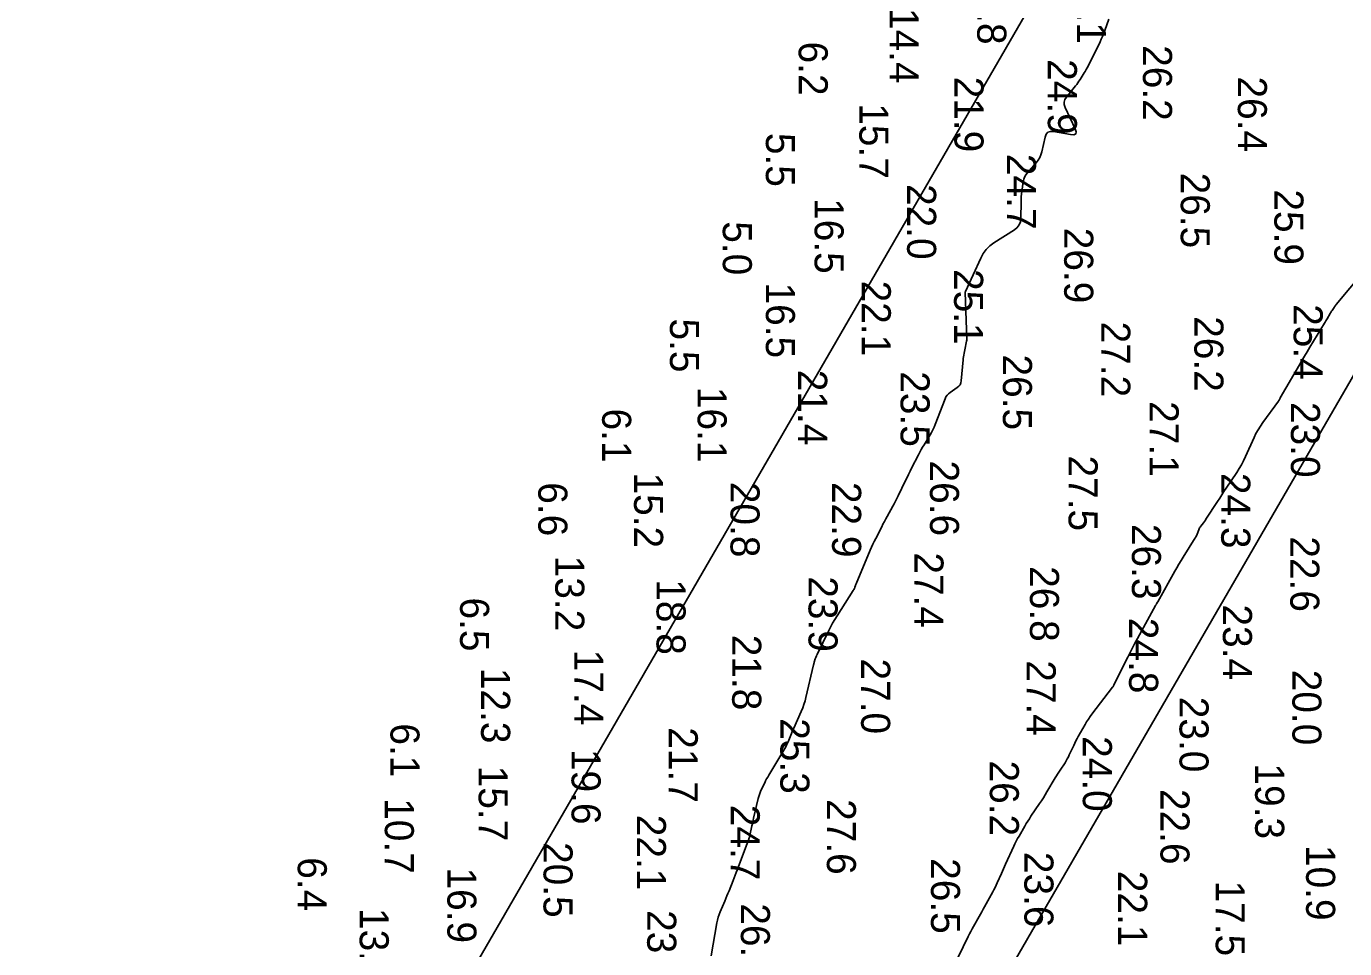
# Model space of a CAD drawing. Extents: x 1178573 to 1187098, y 693282 to 751751.
# Drawn here: x 1182982 to 1183549, y 746977 to 747374 of the extents above; entities that cross this region are included whole.
import ezdxf

# ---------------------------------------------------------------- set-up
doc = ezdxf.new("R2010")
doc.units = 0
for name, color, linetype in [('G-ANNO-PATT', 7, 'Continuous'), ('V-HYDS-MAJR', 7, 'Continuous'), ('V-HYDS-SOUN', 7, 'Continuous')]:
    doc.layers.add(name, color=color, linetype=linetype)

msp = doc.modelspace()

# ---------------------------------------------------------------- linework, layer by layer
at = {"layer": 'G-ANNO-PATT'}
msp.add_line((1182755.92, 745845.24), (1184123.8, 748210.03), dxfattribs=at)
for points in [[(1183936.7, 748375.52), (1183887.42, 748200.82), (1182571.6, 745926.03)], [(1183276.78, 746973.53), (1183279.26, 746987.78), (1183279.5, 746988.99), (1183279.82, 746990.18), (1183280.2, 746991.35), (1183280.65, 746992.5), (1183282.62, 746997.12), (1183283.09, 746998.23), (1183283.55, 746999.34), (1183284.01, 747000.45), (1183284.47, 747001.57), (1183286.27, 747006.03), (1183286.72, 747007.15), (1183287.16, 747008.27), (1183287.59, 747009.39), (1183288.02, 747010.51), (1183292.43, 747022.31), (1183292.52, 747022.56), (1183292.62, 747022.81), (1183292.71, 747023.06), (1183292.8, 747023.31), (1183293.18, 747024.31), (1183293.26, 747024.56), (1183293.34, 747024.81), (1183293.41, 747025.06), (1183293.47, 747025.32), (1183294.35, 747029.59), (1183294.52, 747030.39), (1183294.69, 747031.18), (1183294.86, 747031.98), (1183295.04, 747032.77), (1183296.99, 747041.24), (1183297.23, 747042.13), (1183297.51, 747043.01), (1183297.83, 747043.88), (1183298.21, 747044.72), (1183299.81, 747048.07), (1183300.22, 747048.9), (1183300.65, 747049.72), (1183301.1, 747050.53), (1183301.57, 747051.33), (1183308.44, 747062.8), (1183308.84, 747063.49), (1183309.2, 747064.19), (1183309.54, 747064.91), (1183309.86, 747065.64), (1183311.05, 747068.59), (1183311.35, 747069.33), (1183311.66, 747070.06), (1183311.98, 747070.79), (1183312.3, 747071.52), (1183315.56, 747078.79), (1183316.17, 747080.26), (1183316.72, 747081.75), (1183317.19, 747083.27), (1183317.58, 747084.81), (1183320.85, 747098.79), (1183320.92, 747099.09), (1183321, 747099.38), (1183321.07, 747099.68), (1183321.16, 747099.97), (1183321.57, 747101.41), (1183321.62, 747101.57), (1183321.67, 747101.73), (1183321.73, 747101.89), (1183321.79, 747102.05), (1183322.05, 747102.68), (1183322.12, 747102.84), (1183322.19, 747102.99), (1183322.26, 747103.15), (1183322.33, 747103.3), (1183327.22, 747113.32), (1183328.08, 747115.02), (1183328.99, 747116.7), (1183329.95, 747118.35), (1183330.96, 747119.98), (1183337.86, 747130.79), (1183337.93, 747130.91), (1183338.01, 747131.02), (1183338.08, 747131.13), (1183338.15, 747131.25), (1183338.44, 747131.7), (1183338.51, 747131.82), (1183338.57, 747131.94), (1183338.62, 747132.06), (1183338.66, 747132.19), (1183338.88, 747132.98), (1183338.93, 747133.16), (1183338.99, 747133.33), (1183339.05, 747133.5), (1183339.12, 747133.67), (1183345.26, 747148.23), (1183345.8, 747149.49), (1183346.36, 747150.73), (1183346.95, 747151.97), (1183347.56, 747153.19), (1183350.14, 747158.27), (1183350.71, 747159.39), (1183351.29, 747160.49), (1183351.88, 747161.6), (1183352.48, 747162.69), (1183354.91, 747167.07), (1183355.51, 747168.17), (1183356.09, 747169.27), (1183356.66, 747170.39), (1183357.21, 747171.51), (1183360.38, 747178.1), (1183361.04, 747179.44), (1183361.69, 747180.79), (1183362.36, 747182.12), (1183363.03, 747183.46), (1183365.95, 747189.25), (1183366.52, 747190.35), (1183367.11, 747191.44), (1183367.73, 747192.51), (1183368.37, 747193.57), (1183370.97, 747197.79), (1183371.59, 747198.86), (1183372.16, 747199.95), (1183372.69, 747201.07), (1183373.15, 747202.22), (1183377.39, 747213.27), (1183377.77, 747214.1), (1183378.27, 747214.83), (1183378.87, 747215.48), (1183379.58, 747216.05), (1183382.64, 747218.13), (1183383.32, 747218.71), (1183383.84, 747219.38), (1183384.18, 747220.15), (1183384.35, 747221.02), (1183385.22, 747230.05), (1183385.23, 747230.62), (1183386.59, 747238.08), (1183386.77, 747238.6), (1183386.81, 747239.19), (1183386.05, 747259.06), (1183386.05, 747259.1), (1183386.05, 747259.14), (1183386.06, 747259.18), (1183386.07, 747259.22), (1183386.13, 747259.38), (1183386.15, 747259.42), (1183386.16, 747259.46), (1183386.18, 747259.5), (1183386.2, 747259.54), (1183392.73, 747273.88), (1183393.8, 747275.84), (1183395.11, 747277.59), (1183396.66, 747279.13), (1183398.46, 747280.46), (1183407.34, 747286.1), (1183408.5, 747287.03), (1183409.34, 747288.15), (1183409.85, 747289.45), (1183410.03, 747290.92), (1183410.11, 747298.19), (1183410.14, 747299.26), (1183410.21, 747300.34), (1183410.3, 747301.41), (1183410.44, 747302.47), (1183411.03, 747306.74), (1183411.25, 747307.77), (1183411.61, 747308.75), (1183412.11, 747309.65), (1183412.75, 747310.49), (1183416.65, 747314.94), (1183417.46, 747315.99), (1183418.12, 747317.11), (1183418.64, 747318.31), (1183419.01, 747319.58), (1183420.43, 747325.93), (1183420.92, 747327.2), (1183421.69, 747328.03), (1183422.76, 747328.42), (1183424.12, 747328.36), (1183431.42, 747327.01), (1183432.83, 747326.93), (1183433.62, 747327.33), (1183433.81, 747328.2), (1183433.37, 747329.55), (1183429.07, 747338.74), (1183428.69, 747339.91), (1183428.65, 747341.04), (1183428.96, 747342.12), (1183429.62, 747343.16), (1183433.53, 747347.97), (1183434.05, 747348.63), (1183434.55, 747349.3), (1183435.03, 747349.99), (1183435.5, 747350.69), (1183437.3, 747353.53), (1183437.74, 747354.24), (1183438.16, 747354.97), (1183438.57, 747355.71), (1183438.95, 747356.45), (1183444.07, 747366.91), (1183444.63, 747368.1), (1183445.16, 747369.31), (1183445.65, 747370.53), (1183446.1, 747371.77), (1183447.85, 747376.75)], [(1183557.37, 747267.98), (1183545.73, 747253.89), (1183545.48, 747253.59), (1183545.24, 747253.28), (1183545.01, 747252.96), (1183544.78, 747252.64), (1183543.88, 747251.36), (1183543.66, 747251.03), (1183543.45, 747250.7), (1183543.24, 747250.37), (1183543.04, 747250.04), (1183541.74, 747247.78), (1183541.45, 747247.3), (1183541.17, 747246.81), (1183540.88, 747246.32), (1183540.59, 747245.84), (1183534.34, 747235.47), (1183533.21, 747233.58), (1183532.08, 747231.68), (1183530.96, 747229.78), (1183529.85, 747227.87), (1183521.63, 747213.72), (1183521.57, 747213.62), (1183521.51, 747213.51), (1183521.45, 747213.41), (1183521.39, 747213.31), (1183521.08, 747212.77), (1183521.06, 747212.73), (1183521.04, 747212.68), (1183521.02, 747212.64), (1183521, 747212.59), (1183520.94, 747212.41), (1183520.92, 747212.36), (1183520.9, 747212.32), (1183520.88, 747212.28), (1183520.85, 747212.24), (1183514.13, 747203.14), (1183513.05, 747201.58), (1183512.05, 747199.97), (1183511.14, 747198.31), (1183510.33, 747196.6), (1183506.69, 747188.42), (1183505.87, 747186.67), (1183504.97, 747184.96), (1183504, 747183.29), (1183502.96, 747181.66), (1183498.35, 747174.8), (1183497.41, 747173.4), (1183496.48, 747171.99), (1183495.56, 747170.58), (1183494.64, 747169.17), (1183489.66, 747161.45), (1183489.41, 747161.06), (1183489.14, 747160.68), (1183488.87, 747160.31), (1183488.58, 747159.94), (1183487.43, 747158.49), (1183487.15, 747158.11), (1183486.91, 747157.72), (1183486.7, 747157.32), (1183486.52, 747156.89), (1183485.86, 747155.1), (1183485.69, 747154.66), (1183485.49, 747154.23), (1183485.27, 747153.81), (1183485.03, 747153.41), (1183479.89, 747145.18), (1183478.96, 747143.67), (1183478.05, 747142.14), (1183477.15, 747140.61), (1183476.27, 747139.07), (1183468.92, 747125.98), (1183468.87, 747125.89), (1183468.82, 747125.8), (1183468.76, 747125.72), (1183468.71, 747125.63), (1183468.48, 747125.27), (1183468.44, 747125.19), (1183468.39, 747125.12), (1183468.35, 747125.05), (1183468.31, 747124.97), (1183468.14, 747124.67), (1183468.09, 747124.6), (1183468.05, 747124.52), (1183468.01, 747124.45), (1183467.97, 747124.37), (1183460.17, 747110.12), (1183459.1, 747108.13), (1183458.04, 747106.14), (1183457.01, 747104.13), (1183456, 747102.11), (1183450.08, 747090.16), (1183450.03, 747090.07), (1183449.99, 747089.99), (1183449.94, 747089.91), (1183449.89, 747089.82), (1183449.69, 747089.5), (1183449.64, 747089.42), (1183449.59, 747089.34), (1183449.53, 747089.27), (1183449.48, 747089.19), (1183440.62, 747077.63), (1183439.82, 747076.55), (1183439.06, 747075.44), (1183438.33, 747074.31), (1183437.65, 747073.15), (1183434.71, 747068), (1183434.19, 747067.06), (1183433.69, 747066.11), (1183433.21, 747065.15), (1183432.75, 747064.17), (1183430.87, 747060.06), (1183430.46, 747059.19), (1183430.01, 747058.34), (1183429.53, 747057.51), (1183429.01, 747056.69), (1183426.89, 747053.47), (1183426.37, 747052.66), (1183425.85, 747051.84), (1183425.35, 747051.02), (1183424.85, 747050.19), (1183421.26, 747044.13), (1183420.48, 747042.85), (1183419.69, 747041.59), (1183418.88, 747040.33), (1183418.05, 747039.09), (1183414.36, 747033.64), (1183413.67, 747032.61), (1183413, 747031.56), (1183412.35, 747030.5), (1183411.71, 747029.43), (1183409.22, 747025.13), (1183408.61, 747024.05), (1183408.03, 747022.95), (1183407.47, 747021.84), (1183406.94, 747020.71), (1183403.42, 747012.98), (1183402.97, 747011.99), (1183402.52, 747010.99), (1183402.07, 747009.99), (1183401.63, 747008.99), (1183399.85, 747004.98), (1183399.4, 747003.98), (1183398.93, 747003), (1183398.43, 747002.02), (1183397.91, 747001.06), (1183394.42, 746994.69), (1183393.83, 746993.63), (1183393.24, 746992.57), (1183392.65, 746991.51), (1183392.05, 746990.45), (1183389.64, 746986.23), (1183389.05, 746985.17), (1183388.47, 746984.11), (1183387.92, 746983.03), (1183387.38, 746981.94), (1183380.92, 746968.56)]]:
    msp.add_lwpolyline(points, dxfattribs=at)
at = {"layer": 'V-HYDS-MAJR'}
for points in [[(1183447.85, 747376.75), (1183446.1, 747371.77), (1183445.65, 747370.53), (1183445.16, 747369.31), (1183444.63, 747368.1), (1183444.07, 747366.91), (1183438.95, 747356.45), (1183438.57, 747355.71), (1183438.16, 747354.97), (1183437.74, 747354.24), (1183437.3, 747353.53), (1183435.5, 747350.69), (1183435.03, 747349.99), (1183434.55, 747349.3), (1183434.05, 747348.63), (1183433.53, 747347.97), (1183429.62, 747343.16), (1183428.96, 747342.12), (1183428.65, 747341.04), (1183428.69, 747339.91), (1183429.07, 747338.74), (1183433.37, 747329.55), (1183433.81, 747328.2), (1183433.62, 747327.33), (1183432.83, 747326.93), (1183431.42, 747327.01), (1183424.12, 747328.36), (1183422.76, 747328.42), (1183421.69, 747328.03), (1183420.92, 747327.2), (1183420.43, 747325.93), (1183419.01, 747319.58), (1183418.64, 747318.31), (1183418.12, 747317.11), (1183417.46, 747315.99), (1183416.65, 747314.94), (1183412.75, 747310.49), (1183412.11, 747309.65), (1183411.61, 747308.75), (1183411.25, 747307.77), (1183411.03, 747306.74), (1183410.44, 747302.47), (1183410.3, 747301.41), (1183410.21, 747300.34), (1183410.14, 747299.26), (1183410.11, 747298.19), (1183410.03, 747290.92), (1183409.85, 747289.45), (1183409.34, 747288.15), (1183408.5, 747287.03), (1183407.34, 747286.1), (1183398.46, 747280.46), (1183396.66, 747279.13), (1183395.11, 747277.59), (1183393.8, 747275.84), (1183392.73, 747273.88), (1183386.2, 747259.54), (1183386.18, 747259.5), (1183386.16, 747259.46), (1183386.15, 747259.42), (1183386.13, 747259.38), (1183386.07, 747259.22), (1183386.06, 747259.18), (1183386.05, 747259.14), (1183386.05, 747259.1), (1183386.05, 747259.06), (1183386.81, 747239.19), (1183386.77, 747238.6), (1183386.59, 747238.08), (1183385.23, 747230.62), (1183385.22, 747230.05), (1183384.35, 747221.02), (1183384.18, 747220.15), (1183383.84, 747219.38), (1183383.32, 747218.71), (1183382.64, 747218.13), (1183379.58, 747216.05), (1183378.87, 747215.48), (1183378.27, 747214.83), (1183377.77, 747214.1), (1183377.39, 747213.27), (1183373.15, 747202.22), (1183372.69, 747201.07), (1183372.16, 747199.95), (1183371.59, 747198.86), (1183370.97, 747197.79), (1183368.37, 747193.57), (1183367.73, 747192.51), (1183367.11, 747191.44), (1183366.52, 747190.35), (1183365.95, 747189.25), (1183363.03, 747183.46), (1183362.36, 747182.12), (1183361.69, 747180.79), (1183361.04, 747179.44), (1183360.38, 747178.1), (1183357.21, 747171.51), (1183356.66, 747170.39), (1183356.09, 747169.27), (1183355.51, 747168.17), (1183354.91, 747167.07), (1183352.48, 747162.69), (1183351.88, 747161.6), (1183351.29, 747160.49), (1183350.71, 747159.39), (1183350.14, 747158.27), (1183347.56, 747153.19), (1183346.95, 747151.97), (1183346.36, 747150.73), (1183345.8, 747149.49), (1183345.26, 747148.23), (1183339.12, 747133.67), (1183339.05, 747133.5), (1183338.99, 747133.33), (1183338.93, 747133.16), (1183338.88, 747132.98), (1183338.66, 747132.19), (1183338.62, 747132.06), (1183338.57, 747131.94), (1183338.51, 747131.82), (1183338.44, 747131.7), (1183338.15, 747131.25), (1183338.08, 747131.13), (1183338.01, 747131.02), (1183337.93, 747130.91), (1183337.86, 747130.79), (1183330.96, 747119.98), (1183329.95, 747118.35), (1183328.99, 747116.7), (1183328.08, 747115.02), (1183327.22, 747113.32), (1183322.33, 747103.3), (1183322.26, 747103.15), (1183322.19, 747102.99), (1183322.12, 747102.84), (1183322.05, 747102.68), (1183321.79, 747102.05), (1183321.73, 747101.89), (1183321.67, 747101.73), (1183321.62, 747101.57), (1183321.57, 747101.41), (1183321.16, 747099.97), (1183321.07, 747099.68), (1183321, 747099.38), (1183320.92, 747099.09), (1183320.85, 747098.79), (1183317.58, 747084.81), (1183317.19, 747083.27), (1183316.72, 747081.75), (1183316.17, 747080.26), (1183315.56, 747078.79), (1183312.3, 747071.52), (1183311.98, 747070.79), (1183311.66, 747070.06), (1183311.35, 747069.33), (1183311.05, 747068.59), (1183309.86, 747065.64), (1183309.54, 747064.91), (1183309.2, 747064.19), (1183308.84, 747063.49), (1183308.44, 747062.8), (1183301.57, 747051.33), (1183301.1, 747050.53), (1183300.65, 747049.72), (1183300.22, 747048.9), (1183299.81, 747048.07), (1183298.21, 747044.72), (1183297.83, 747043.88), (1183297.51, 747043.01), (1183297.23, 747042.13), (1183296.99, 747041.24), (1183295.04, 747032.77), (1183294.86, 747031.98), (1183294.69, 747031.18), (1183294.52, 747030.39), (1183294.35, 747029.59), (1183293.47, 747025.32), (1183293.41, 747025.06), (1183293.34, 747024.81), (1183293.26, 747024.56), (1183293.18, 747024.31), (1183292.8, 747023.31), (1183292.71, 747023.06), (1183292.62, 747022.81), (1183292.52, 747022.56), (1183292.43, 747022.31), (1183288.02, 747010.51), (1183287.59, 747009.39), (1183287.16, 747008.27), (1183286.72, 747007.15), (1183286.27, 747006.03), (1183284.47, 747001.57), (1183284.01, 747000.45), (1183283.55, 746999.34), (1183283.09, 746998.23), (1183282.62, 746997.12), (1183280.65, 746992.5), (1183280.2, 746991.35), (1183279.82, 746990.18), (1183279.5, 746988.99), (1183279.26, 746987.78), (1183276.78, 746973.53)], [(1183380.92, 746968.56), (1183387.38, 746981.94), (1183387.92, 746983.03), (1183388.47, 746984.11), (1183389.05, 746985.17), (1183389.64, 746986.23), (1183392.05, 746990.45), (1183392.65, 746991.51), (1183393.24, 746992.57), (1183393.83, 746993.63), (1183394.42, 746994.69), (1183397.91, 747001.06), (1183398.43, 747002.02), (1183398.93, 747003), (1183399.4, 747003.98), (1183399.85, 747004.98), (1183401.63, 747008.99), (1183402.07, 747009.99), (1183402.52, 747010.99), (1183402.97, 747011.99), (1183403.42, 747012.98), (1183406.94, 747020.71), (1183407.47, 747021.84), (1183408.03, 747022.95), (1183408.61, 747024.05), (1183409.22, 747025.13), (1183411.71, 747029.43), (1183412.35, 747030.5), (1183413, 747031.56), (1183413.67, 747032.61), (1183414.36, 747033.64), (1183418.05, 747039.09), (1183418.88, 747040.33), (1183419.69, 747041.59), (1183420.48, 747042.85), (1183421.26, 747044.13), (1183424.85, 747050.19), (1183425.35, 747051.02), (1183425.85, 747051.84), (1183426.37, 747052.66), (1183426.89, 747053.47), (1183429.01, 747056.69), (1183429.53, 747057.51), (1183430.01, 747058.34), (1183430.46, 747059.19), (1183430.87, 747060.06), (1183432.75, 747064.17), (1183433.21, 747065.15), (1183433.69, 747066.11), (1183434.19, 747067.06), (1183434.71, 747068), (1183437.65, 747073.15), (1183438.33, 747074.31), (1183439.06, 747075.44), (1183439.82, 747076.55), (1183440.62, 747077.63), (1183449.48, 747089.19), (1183449.53, 747089.27), (1183449.59, 747089.34), (1183449.64, 747089.42), (1183449.69, 747089.5), (1183449.89, 747089.82), (1183449.94, 747089.91), (1183449.99, 747089.99), (1183450.03, 747090.07), (1183450.08, 747090.16), (1183456, 747102.11), (1183457.01, 747104.13), (1183458.04, 747106.14), (1183459.1, 747108.13), (1183460.17, 747110.12), (1183467.97, 747124.37), (1183468.01, 747124.45), (1183468.05, 747124.52), (1183468.09, 747124.6), (1183468.14, 747124.67), (1183468.31, 747124.97), (1183468.35, 747125.05), (1183468.39, 747125.12), (1183468.44, 747125.19), (1183468.48, 747125.27), (1183468.71, 747125.63), (1183468.76, 747125.72), (1183468.82, 747125.8), (1183468.87, 747125.89), (1183468.92, 747125.98), (1183476.27, 747139.07), (1183477.15, 747140.61), (1183478.05, 747142.14), (1183478.96, 747143.67), (1183479.89, 747145.18), (1183485.03, 747153.41), (1183485.27, 747153.81), (1183485.49, 747154.23), (1183485.69, 747154.66), (1183485.86, 747155.1), (1183486.52, 747156.89), (1183486.7, 747157.32), (1183486.91, 747157.72), (1183487.15, 747158.11), (1183487.43, 747158.49), (1183488.58, 747159.94), (1183488.87, 747160.31), (1183489.14, 747160.68), (1183489.41, 747161.06), (1183489.66, 747161.45), (1183494.64, 747169.17), (1183495.56, 747170.58), (1183496.48, 747171.99), (1183497.41, 747173.4), (1183498.35, 747174.8), (1183502.96, 747181.66), (1183504, 747183.29), (1183504.97, 747184.96), (1183505.87, 747186.67), (1183506.69, 747188.42), (1183510.33, 747196.6), (1183511.14, 747198.31), (1183512.05, 747199.97), (1183513.05, 747201.58), (1183514.13, 747203.14), (1183520.85, 747212.24), (1183520.88, 747212.28), (1183520.9, 747212.32), (1183520.92, 747212.36), (1183520.94, 747212.41), (1183521, 747212.59), (1183521.02, 747212.64), (1183521.04, 747212.68), (1183521.06, 747212.73), (1183521.08, 747212.77), (1183521.39, 747213.31), (1183521.45, 747213.41), (1183521.51, 747213.51), (1183521.57, 747213.62), (1183521.63, 747213.72), (1183529.85, 747227.87), (1183530.96, 747229.78), (1183532.08, 747231.68), (1183533.21, 747233.58), (1183534.34, 747235.47), (1183540.59, 747245.84), (1183540.88, 747246.32), (1183541.17, 747246.81), (1183541.45, 747247.3), (1183541.74, 747247.78), (1183543.04, 747250.04), (1183543.24, 747250.37), (1183543.45, 747250.7), (1183543.66, 747251.03), (1183543.88, 747251.36), (1183544.78, 747252.64), (1183545.01, 747252.96), (1183545.24, 747253.28), (1183545.48, 747253.59), (1183545.73, 747253.89), (1183557.37, 747267.98)]]:
    msp.add_lwpolyline(points, dxfattribs=at)

# ---------------------------------------------------------------- texts
at = {"layer": 'V-HYDS-SOUN'}
for s, p in [('19.8 ', (1183391.27, 747398.29)), ('24.1 ', (1183434.12, 747398.57)), ('14.4 ', (1183353.57, 747381.5)), ('6.2', (1183314.44, 747367.06)), ('26.2 ', (1183462.55, 747365.51)), ('24.9 ', (1183421.62, 747359.51)), ('21.9 ', (1183381.46, 747351.96)), ('26.4 ', (1183503.37, 747352.04)), ('15.7 ', (1183340.54, 747340.51)), ('5.5', (1183300.33, 747327.77)), ('24.7 ', (1183404.06, 747318.73)), ('26.5 ', (1183478.81, 747310.67)), ('22.0 ', (1183361.08, 747305.74)), ('16.5 ', (1183321.29, 747299.68)), ('25.9 ', (1183519.09, 747303.44)), ('5.0', (1183281.79, 747289.73)), ('26.9 ', (1183428.67, 747286.94)), ('25.1 ', (1183381.3, 747269.15)), ('16.5 ', (1183300.33, 747263.36)), ('22.1 ', (1183341.57, 747264.19)), ('25.4 ', (1183527.39, 747254.04)), ('5.5', (1183259.06, 747247.88)), ('26.2 ', (1183484.66, 747248.87)), ('27.2 ', (1183444.6, 747246.55)), ('26.5 ', (1183402.3, 747232.39)), ('21.4 ', (1183314.2, 747225.82)), ('23.5 ', (1183358.27, 747225.17)), ('16.1 ', (1183270.97, 747218.46)), ('6.1', (1183229.89, 747209.13)), ('27.1 ', (1183465.42, 747212.29)), ('23.0 ', (1183526.2, 747211.95)), ('26.6 ', (1183370.92, 747186.77)), ('27.5 ', (1183430.55, 747188.92)), ('15.2 ', (1183243.62, 747181.59)), ('24.3 ', (1183496.22, 747181.42)), ('6.6', (1183202.43, 747177.39)), ('20.8 ', (1183285.11, 747177.58)), ('22.9 ', (1183328.81, 747177.55)), ('26.3 ', (1183457.8, 747159.48)), ('22.6 ', (1183525.94, 747154.13)), ('13.2 ', (1183209.72, 747145.79)), ('27.4 ', (1183364.23, 747147.22)), ('26.8 ', (1183413.94, 747141.3)), ('18.8 ', (1183253.28, 747135.66)), ('23.9 ', (1183318.67, 747136.94)), ('6.5', (1183168.77, 747127.81)), ('23.4 ', (1183496.94, 747124.81)), ('24.8 ', (1183456.59, 747119.06)), ('21.8 ', (1183285.83, 747111.77)), ('17.4 ', (1183217.9, 747105.32)), ('27.0 ', (1183341.3, 747101.55)), ('27.4 ', (1183412.52, 747100.79)), ('12.3 ', (1183177.81, 747097.53)), ('20.0 ', (1183526.83, 747096.72)), ('23.0 ', (1183478.27, 747085.08)), ('6.1', (1183138.81, 747073.63)), ('21.7 ', (1183258.52, 747071.98)), ('25.3 ', (1183306.55, 747075.85)), ('24.0 ', (1183436.67, 747068.15)), ('19.6 ', (1183216.72, 747062.63)), ('15.7 ', (1183176.76, 747055.41)), ('26.2 ', (1183396.67, 747057.64)), ('19.3 ', (1183510.82, 747056.39)), ('22.6 ', (1183470.07, 747045.4)), ('10.7 ', (1183136.38, 747041.43)), ('24.7 ', (1183285.19, 747038.58)), ('27.6 ', (1183326.57, 747041.04)), ('22.1 ', (1183244.82, 747034.3)), ('20.5 ', (1183204.66, 747022.55)), ('10.9 ', (1183532.74, 747021.29)), ('6.4', (1183098.92, 747016.01)), ('26.5 ', (1183371.36, 747015.62)), ('23.6 ', (1183411.54, 747018.33)), ('16.9 ', (1183163.29, 747011.61)), ('22.1 ', (1183451.87, 747010.19)), ('17.5 ', (1183493.87, 747005.98)), ('13.7 ', (1183125.58, 746994.15)), ('23.6 ', (1183249.27, 746993.27)), ('26.0 ', (1183289.56, 746996.2))]:
    msp.add_text(s, height=12.5, rotation=270, dxfattribs=at).set_placement(p)

doc.saveas('drawing.dxf')
